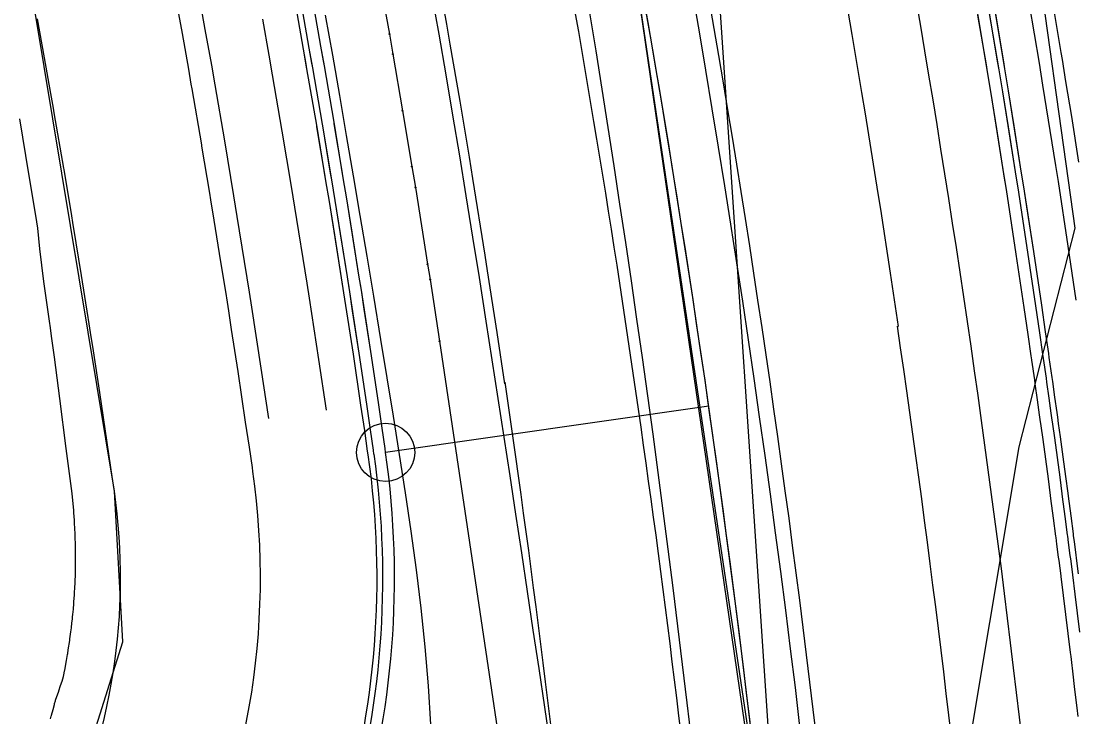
# Model space of a CAD drawing. Extents: x -70 to 701944, y -4 to 666871.
# Drawn here: x 668341.3 to 668432, y 653574.1 to 653633.8 of the extents above; entities that cross this region are included whole.
import ezdxf

# ---------------------------------------------------------------- set-up
doc = ezdxf.new("R2010")
doc.units = 0
for name, color, linetype in [('R_Draft', 7, 'Continuous'), ('R_Horz Alg', 7, 'Continuous'), ('R_No Plot', 7, 'Continuous'), ('R_Proposed Const Limits', 7, 'Continuous'), ('R_Proposed Road', 7, 'Continuous'), ('R_Striping', 7, 'Continuous'), ('T_Drafting', 7, 'Continuous'), ('T_Indications', 7, 'Continuous'), ('T_Vehicle Path Lt Major', 7, 'Continuous'), ('T_Vehicle Path Lt Minor', 7, 'Continuous'), ('T_Vehicle Path Rt', 7, 'Continuous')]:
    doc.layers.add(name, color=color, linetype=linetype)

msp = doc.modelspace()

# ---------------------------------------------------------------- linework, layer by layer
at = {"layer": 'R_Draft'}
msp.add_line((668400.319, 653600.726), (668372.601, 653596.761), dxfattribs=at)
at = {"layer": 'R_Horz Alg'}
msp.add_line((668409.315, 653514.882), (668399.039, 653668.625), dxfattribs=at)
msp.add_circle((668372.601, 653596.761), 2.5, dxfattribs=at)
for centre, radius, start, end in [((667265.951, 653438.459), 1145.916, 3.823987, 19.140654), ((668297.367, 653585.999), 76, 267.79671, 8.14071)]:
    msp.add_arc(centre, radius, start, end, dxfattribs=at)
at = {"layer": 'R_No Plot'}
for points in [[(668392.45, 653648.511), (668431.288, 653655.753), (668444.065, 653569.822), (668404.808, 653565.444)], [(668344.544, 653562.965), (668350.056, 653580.5), (668349.338, 653593.434), (668341.811, 653639.069), (668392.45, 653648.511), (668405.563, 653558.485), (668363.883, 653554.255)]]:
    msp.add_lwpolyline(points, close=True, dxfattribs=at)
at = {"layer": 'R_Proposed Const Limits'}
for points in [[(668345.756, 653592.923), (668345.715, 653593.243), (668345.492, 653594.962), (668345.215, 653597.106), (668344.663, 653601.391), (668344.189, 653604.948), (668343.976, 653606.547), (668343.827, 653607.639), (668343.803, 653607.816), (668343.298, 653611.426), (668342.953, 653614.245), (668342.78, 653616), (668342.687, 653616.557), (668342.032, 653620.532), (668342.011, 653620.66), (668341.213, 653625.394)], [(668343.865, 653573.902), (668343.928, 653574.127), (668343.928, 653574.129), (668343.946, 653574.192), (668343.949, 653574.205), (668344.078, 653574.687), (668344.188, 653575.11), (668344.198, 653575.149), (668344.21, 653575.198), (668344.276, 653575.446), (668344.293, 653575.492), (668344.562, 653576.257), (668344.578, 653576.302), (668344.725, 653576.744), (668344.853, 653577.137), (668344.912, 653577.322), (668344.97, 653577.529), (668345.026, 653577.807), (668345.065, 653578.005), (668345.077, 653578.066), (668345.103, 653578.204), (668345.143, 653578.413), (668345.231, 653578.899), (668345.318, 653579.408), (668345.336, 653579.511), (668345.384, 653579.813), (668345.505, 653580.615), (668345.523, 653580.745), (668345.524, 653580.754), (668345.604, 653581.35), (668345.647, 653581.694), (668345.649, 653581.712), (668345.65, 653581.722), (668345.695, 653582.104), (668345.737, 653582.489), (668345.754, 653582.661), (668345.772, 653582.834), (668345.817, 653583.312), (668345.829, 653583.456), (668345.845, 653583.642), (668345.851, 653583.713), (668345.869, 653583.948), (668345.91, 653584.528), (668345.917, 653584.638), (668345.928, 653584.81), (668345.943, 653585.065), (668345.97, 653585.646), (668345.976, 653585.805), (668345.988, 653586.165), (668345.989, 653586.185), (668346.001, 653586.665), (668346.01, 653587.306), (668346.012, 653587.52), (668346.012, 653587.694), (668346.012, 653587.726), (668346.007, 653588.429), (668346.002, 653588.731), (668345.999, 653588.874), (668345.983, 653589.443), (668345.979, 653589.552), (668345.97, 653589.774), (668345.95, 653590.226), (668345.926, 653590.675), (668345.91, 653590.933), (668345.865, 653591.575), (668345.847, 653591.798), (668345.744, 653592.919)]]:
    msp.add_lwpolyline(points, dxfattribs=at)
at = {"layer": 'R_Proposed Road'}
for points in [[(668361.224, 653595.136), (668361.176, 653595.459), (668360.916, 653597.198), (668360.593, 653599.367), (668359.948, 653603.699), (668359.396, 653607.296), (668359.147, 653608.913), (668358.975, 653610.016), (668358.947, 653610.195), (668358.362, 653613.845), (668357.907, 653616.685), (668357.618, 653618.446), (668357.524, 653619.011), (668356.851, 653623.04), (668356.829, 653623.169), (668356.006, 653627.966), (668355.934, 653628.38), (668355.713, 653629.646), (668355.169, 653632.72), (668354.558, 653636.117)], [(668432.07, 653621.685), (668431.451, 653625.579), (668430.961, 653628.609), (668430.652, 653630.488), (668430.553, 653631.09), (668429.834, 653635.388)], [(668371.106, 653596.55), (668371.06, 653596.876), (668370.806, 653598.632), (668370.487, 653600.821), (668369.835, 653605.193), (668369.281, 653608.823), (668369.028, 653610.454), (668368.854, 653611.567), (668368.825, 653611.748), (668368.24, 653615.431), (668367.777, 653618.296), (668367.485, 653620.073), (668367.391, 653620.643), (668366.711, 653624.708), (668366.689, 653624.839), (668365.858, 653629.679), (668365.786, 653630.097), (668365.562, 653631.374), (668365.014, 653634.476)], [(668371.601, 653596.621), (668371.555, 653596.947), (668371.301, 653598.704), (668370.982, 653600.894), (668370.33, 653605.268), (668369.775, 653608.899), (668369.522, 653610.531), (668369.348, 653611.644), (668369.319, 653611.825), (668368.734, 653615.51), (668368.27, 653618.377), (668367.978, 653620.154), (668367.884, 653620.725), (668367.204, 653624.791), (668367.182, 653624.922), (668366.351, 653629.764), (668366.278, 653630.183), (668366.055, 653631.461), (668365.506, 653634.564)], [(668372.601, 653596.761), (668372.601, 653596.764), (668372.554, 653597.09), (668372.301, 653598.849), (668371.981, 653601.041), (668371.328, 653605.418), (668370.773, 653609.053), (668370.52, 653610.686), (668370.346, 653611.801), (668370.317, 653611.982), (668369.731, 653615.67), (668369.267, 653618.539), (668368.975, 653620.319), (668368.881, 653620.89), (668368.2, 653624.96), (668368.178, 653625.091), (668367.346, 653629.937), (668367.273, 653630.356), (668367.05, 653631.635), (668366.5, 653634.741)], [(668432.004, 653574.094), (668431.918, 653574.831), (668431.733, 653576.404), (668431.544, 653577.991), (668431.457, 653578.723), (668431.395, 653579.232), (668431.352, 653579.593), (668431.155, 653581.208), (668430.954, 653582.835), (668430.75, 653584.473), (668430.542, 653586.122), (668430.538, 653586.153), (668430.368, 653587.488), (668430.331, 653587.78), (668430.188, 653588.889), (668430.116, 653589.447), (668430.1, 653589.568), (668429.897, 653591.122), (668429.676, 653592.804), (668429.64, 653593.068), (668429.451, 653594.491), (668429.222, 653596.184), (668428.991, 653597.881), (668428.831, 653599.043), (668428.757, 653599.581), (668428.701, 653599.979), (668428.52, 653601.283), (668428.329, 653602.635), (668428.28, 653602.987), (668428.037, 653604.691), (668428.037, 653604.693), (668427.988, 653605.036), (668427.721, 653606.883), (668427.385, 653609.185), (668426.7, 653613.782), (668426.118, 653617.599), (668425.851, 653619.313), (668425.668, 653620.484), (668425.638, 653620.674), (668425.023, 653624.547), (668424.536, 653627.56), (668424.229, 653629.429), (668424.13, 653630.028), (668423.415, 653634.302)], [(668432.157, 653581.331), (668431.957, 653582.959), (668431.752, 653584.599), (668431.544, 653586.249), (668431.54, 653586.28), (668431.37, 653587.616), (668431.333, 653587.909), (668431.19, 653589.018), (668431.117, 653589.577), (668431.102, 653589.698), (668430.899, 653591.253), (668430.677, 653592.936), (668430.642, 653593.201), (668430.452, 653594.625), (668430.223, 653596.32), (668429.992, 653598.018), (668429.832, 653599.181), (668429.757, 653599.719), (668429.702, 653600.118), (668429.52, 653601.423), (668429.33, 653602.776), (668429.28, 653603.128), (668429.037, 653604.834), (668429.037, 653604.836), (668428.987, 653605.18), (668428.721, 653607.028), (668428.385, 653609.332), (668427.699, 653613.933), (668427.116, 653617.753), (668426.849, 653619.469), (668426.666, 653620.641), (668426.636, 653620.831), (668426.021, 653624.707), (668425.532, 653627.723), (668425.226, 653629.593), (668425.127, 653630.193), (668424.411, 653634.471)], [(668432.036, 653586.343), (668431.866, 653587.679), (668431.829, 653587.972), (668431.686, 653589.082), (668431.613, 653589.641), (668431.598, 653589.762), (668431.395, 653591.318), (668431.173, 653593.002), (668431.137, 653593.267), (668430.947, 653594.692), (668430.719, 653596.387), (668430.487, 653598.086), (668430.327, 653599.249), (668430.252, 653599.788), (668430.197, 653600.186), (668430.015, 653601.492), (668429.825, 653602.846), (668429.775, 653603.198), (668429.532, 653604.905), (668429.532, 653604.907), (668429.482, 653605.251), (668429.216, 653607.1), (668428.879, 653609.404), (668428.194, 653614.007), (668427.61, 653617.829), (668427.343, 653619.546), (668427.16, 653620.718), (668427.13, 653620.909), (668426.514, 653624.786), (668426.026, 653627.803), (668425.719, 653629.674), (668425.62, 653630.274), (668424.904, 653634.554)], [(668349.345, 653593.437), (668349.297, 653593.756), (668349.04, 653595.477), (668348.721, 653597.621), (668348.082, 653601.907), (668347.536, 653605.465), (668347.291, 653607.064), (668347.12, 653608.156), (668347.092, 653608.333), (668346.514, 653611.942), (668346.064, 653614.752), (668345.778, 653616.494), (668345.685, 653617.053), (668345.019, 653621.038), (668344.998, 653621.166), (668344.183, 653625.911), (668344.112, 653626.321), (668343.893, 653627.573), (668343.355, 653630.613), (668342.751, 653633.973)]]:
    msp.add_lwpolyline(points, dxfattribs=at)
for radius, start in [(76, 267.79671), (75, 267.79671), (74.5, 267.79671), (64.5, 332.10471), (52.5, 333.9753)]:
    msp.add_arc((668297.367, 653585.999), radius, start, 8.14071, dxfattribs=at)
at = {"layer": 'R_Striping'}
for points in [[(668411.739, 653637.672), (668412.605, 653632.622), (668413.436, 653627.651), (668413.737, 653625.819), (668414.833, 653618.972), (668415.041, 653617.647), (668415.884, 653612.155), (668416.565, 653607.581)], [(668377.264, 653636.652), (668377.818, 653633.518), (668378.12, 653631.792), (668378.958, 653626.906), (668379.762, 653622.095), (668380.06, 653620.279), (668381.116, 653613.682), (668381.325, 653612.351), (668382.139, 653607.043), (668382.795, 653602.642)]]:
    msp.add_lwpolyline(points, dxfattribs=at)
for radius, start, end in [(1151.416, 5.73684, 13.26232), (1139.916, 5.73684, 10.76232), (1162.916, 5.414272, 8.36232), (1128.916, 5.736845, 8.369834)]:
    msp.add_arc((667265.951, 653438.459), radius, start, end, dxfattribs=at)
at = {"layer": 'T_Drafting'}
msp.add_lwpolyline([(668419.12, 653527.096), (668419.431, 653552.182), (668426.936, 653597.236), (668431.76, 653616.008), (668428.008, 653642.826), (668424.351, 653688.109), (668412.405, 653755.23), (668404.958, 653797.333), (668422.155, 653785.249), (668432.307, 653772.289)], dxfattribs=at)
at = {"layer": 'T_Indications'}
for points in [[(668362.572, 653599.657), (668361.925, 653603.998), (668361.123, 653609.221), (668360.922, 653610.506), (668359.881, 653617.007), (668359.592, 653618.772), (668358.801, 653623.503), (668357.976, 653628.308), (668357.682, 653629.992), (668357.138, 653633.071), (668356.525, 653636.474)], [(668431.847, 653609.841), (668431.16, 653614.455), (668430.307, 653620.008), (668430.094, 653621.374), (668428.986, 653628.287), (668428.679, 653630.162), (668427.838, 653635.192)], [(668370.487, 653600.821), (668369.835, 653605.193), (668369.028, 653610.453), (668368.825, 653611.748), (668367.776, 653618.296), (668367.485, 653620.073), (668366.689, 653624.838), (668365.858, 653629.679), (668365.562, 653631.374), (668365.013, 653634.476)], [(668370.981, 653600.894), (668370.33, 653605.267), (668369.522, 653610.531), (668369.319, 653611.825), (668368.27, 653618.377), (668367.978, 653620.154), (668367.182, 653624.922), (668366.351, 653629.764), (668366.055, 653631.461), (668365.506, 653634.564)], [(668371.981, 653601.04), (668371.328, 653605.418), (668370.52, 653610.686), (668370.317, 653611.982), (668369.267, 653618.539), (668368.975, 653620.319), (668368.177, 653625.091), (668367.346, 653629.937), (668367.049, 653631.635), (668366.5, 653634.741)], [(668427.385, 653609.185), (668426.7, 653613.782), (668425.851, 653619.313), (668425.638, 653620.674), (668424.535, 653627.56), (668424.229, 653629.429), (668423.392, 653634.439)], [(668428.385, 653609.332), (668427.699, 653613.933), (668426.849, 653619.469), (668426.636, 653620.831), (668425.532, 653627.723), (668425.225, 653629.593), (668424.387, 653634.608)], [(668428.879, 653609.404), (668428.193, 653614.007), (668427.343, 653619.546), (668427.13, 653620.909), (668426.026, 653627.803), (668425.719, 653629.674), (668424.88, 653634.692)], [(668367.519, 653600.385), (668366.869, 653604.745), (668366.064, 653609.991), (668365.862, 653611.282), (668364.816, 653617.813), (668364.525, 653619.585), (668363.731, 653624.338), (668362.902, 653629.165), (668362.607, 653630.856), (668362.06, 653633.949)]]:
    msp.add_lwpolyline(points, dxfattribs=at)
at = {"layer": 'T_Vehicle Path Lt Major'}
for points in [[(668398.918, 653636.146), (668399.484, 653632.852), (668400.042, 653629.555), (668400.591, 653626.257), (668401.131, 653622.956), (668401.663, 653619.654), (668402.185, 653616.349), (668402.698, 653613.043), (668403.202, 653609.735), (668403.697, 653606.426), (668404.182, 653603.115), (668404.658, 653599.802), (668405.124, 653596.487), (668405.58, 653593.172), (668406.027, 653589.854), (668406.464, 653586.536), (668406.892, 653583.216), (668407.31, 653579.895), (668407.718, 653576.572), (668408.116, 653573.248)], [(668390.089, 653634.501), (668390.621, 653631.215), (668391.145, 653627.928), (668391.662, 653624.642), (668392.171, 653621.355), (668392.672, 653618.067), (668393.166, 653614.779), (668393.652, 653611.49), (668394.129, 653608.2), (668394.599, 653604.91), (668395.06, 653601.619), (668395.513, 653598.326), (668395.958, 653595.033), (668396.394, 653591.74), (668396.822, 653588.445), (668397.241, 653585.149), (668397.651, 653581.852), (668398.052, 653578.555), (668398.445, 653575.256), (668398.829, 653571.957)]]:
    msp.add_lwpolyline(points, dxfattribs=at)
msp.add_arc((667265.951, 653438.459), 1145.916, 3.490339, 10.76232, dxfattribs=at)
at = {"layer": 'T_Vehicle Path Lt Minor'}
msp.add_arc((667265.951, 653438.459), 1168.916, 5.715411, 19.140654, dxfattribs=at)
at = {"layer": 'T_Vehicle Path Rt'}
for points in [[(668376.543, 653636.106), (668377.155, 653632.645), (668377.764, 653629.168), (668378.346, 653625.695), (668378.934, 653622.216), (668379.49, 653618.776), (668380.068, 653615.241), (668380.615, 653611.764), (668381.204, 653608.028), (668381.719, 653604.711), (668382.23, 653601.394), (668382.738, 653598.078), (668383.243, 653594.763), (668383.745, 653591.449), (668384.245, 653588.136), (668384.744, 653584.823), (668385.241, 653581.512), (668385.737, 653578.2), (668386.232, 653574.89), (668386.726, 653571.579)], [(668372.371, 653635.783), (668372.923, 653632.662), (668373.222, 653630.949), (668374.058, 653626.081), (668374.859, 653621.287), (668375.154, 653619.488), (668376.208, 653612.909), (668376.413, 653611.594), (668377.225, 653606.305), (668386.639, 653543.133)], [(668367.429, 653634.291), (668368.034, 653630.856), (668368.636, 653627.406), (668369.231, 653623.964), (668369.822, 653620.512), (668370.4, 653617.105), (668370.989, 653613.601), (668371.563, 653610.157), (668372.176, 653606.453), (668372.716, 653603.168), (668373.251, 653599.881), (668373.775, 653596.592), (668374.284, 653593.298), (668374.769, 653590), (668375.22, 653586.695), (668375.626, 653583.383), (668375.976, 653580.064), (668376.256, 653576.737), (668376.451, 653573.403)]]:
    msp.add_lwpolyline(points, dxfattribs=at)
for centre in [(668372.923, 653632.662), (668372.923, 653632.662), (668373.222, 653630.949), (668373.222, 653630.949), (668374.058, 653626.081), (668374.058, 653626.081), (668374.859, 653621.287), (668374.859, 653621.287), (668375.154, 653619.488), (668375.154, 653619.488), (668376.208, 653612.909), (668376.208, 653612.909), (668376.413, 653611.594), (668376.413, 653611.594), (668377.225, 653606.305), (668377.225, 653606.305)]:
    msp.add_circle(centre, 0.0417, dxfattribs=at)

doc.saveas('drawing.dxf')
